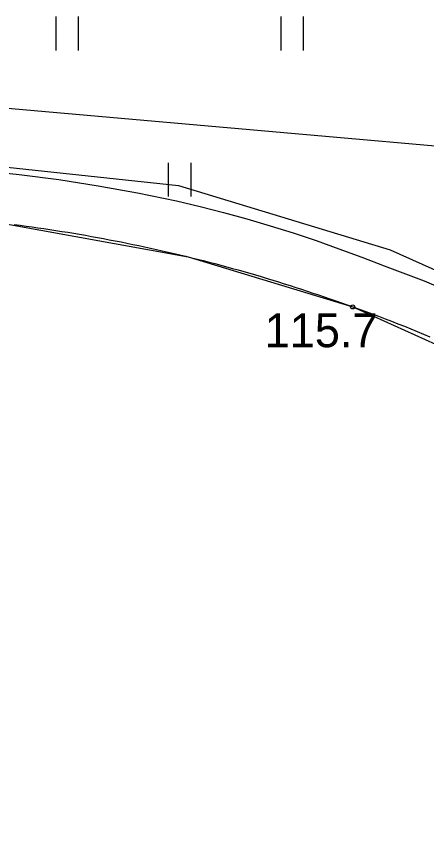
# Model space of a CAD drawing. Extents: x 6434771 to 6436222, y 5663454 to 5664782.
# Drawn here: x 6435516.83 to 6435525.94, y 5664190.83 to 5664209.25 of the extents above; entities that cross this region are included whole.
import ezdxf

# ---------------------------------------------------------------- set-up
doc = ezdxf.new("R2010")
doc.units = 0
for name, color, linetype in [('Warstwa 1', 7, 'Continuous'), ('Warstwa 11', 7, 'Continuous'), ('Warstwa 12', 7, 'Continuous'), ('Warstwa 13', 7, 'Continuous'), ('Warstwa 5', 7, 'Continuous'), ('Warstwa 7', 7, 'Continuous'), ('Warstwa 9', 7, 'Continuous')]:
    doc.layers.add(name, color=color, linetype=linetype)

msp = doc.modelspace()

# ---------------------------------------------------------------- linework, layer by layer
at = {"layer": 'Warstwa 1'}
for p, q in [((6435516.509, 5664204.662), (6435520.64, 5664203.912)), ((6435520.64, 5664203.912), (6435524.297, 5664202.798)), ((6435524.297, 5664202.798), (6435528.375, 5664200.969))]:
    msp.add_line(p, q, dxfattribs=at)
at = {"layer": 'Warstwa 11'}
for points in [[(6435516.774, 5664204.629), (6435516.907, 5664204.612), (6435517.04, 5664204.595), (6435517.173, 5664204.576), (6435517.305, 5664204.558), (6435517.437, 5664204.539), (6435517.57, 5664204.519), (6435517.702, 5664204.499), (6435517.834, 5664204.478), (6435517.966, 5664204.457), (6435518.098, 5664204.435), (6435518.23, 5664204.412), (6435518.362, 5664204.39), (6435518.493, 5664204.366), (6435518.625, 5664204.343), (6435518.757, 5664204.319), (6435518.888, 5664204.293), (6435519.019, 5664204.269), (6435519.151, 5664204.242), (6435519.282, 5664204.217), (6435519.413, 5664204.189), (6435519.544, 5664204.162), (6435519.675, 5664204.134), (6435519.805, 5664204.106), (6435519.936, 5664204.077), (6435520.067, 5664204.047), (6435520.197, 5664204.018), (6435520.327, 5664203.987), (6435520.458, 5664203.956), (6435520.587, 5664203.925), (6435520.718, 5664203.893), (6435520.847, 5664203.861), (6435520.977, 5664203.828), (6435521.107, 5664203.795), (6435521.236, 5664203.761), (6435521.365, 5664203.726), (6435521.494, 5664203.691), (6435521.623, 5664203.656), (6435521.752, 5664203.62), (6435521.881, 5664203.583), (6435522.01, 5664203.547), (6435522.137, 5664203.509), (6435522.266, 5664203.472), (6435522.394, 5664203.433), (6435522.522, 5664203.395), (6435522.65, 5664203.355), (6435522.778, 5664203.314), (6435522.905, 5664203.275), (6435523.033, 5664203.233), (6435523.159, 5664203.192), (6435523.287, 5664203.15), (6435523.413, 5664203.108), (6435523.54, 5664203.065), (6435523.667, 5664203.022), (6435523.793, 5664202.978), (6435523.919, 5664202.934), (6435524.046, 5664202.889), (6435524.171, 5664202.844), (6435524.297, 5664202.798)], [(6435524.297, 5664202.798), (6435524.442, 5664202.747), (6435524.587, 5664202.697), (6435524.73, 5664202.644), (6435524.874, 5664202.59), (6435525.018, 5664202.536), (6435525.16, 5664202.482), (6435525.303, 5664202.425), (6435525.446, 5664202.368), (6435525.588, 5664202.311), (6435525.729, 5664202.253), (6435525.871, 5664202.193), (6435526.012, 5664202.133)]]:
    msp.add_lwpolyline(points, dxfattribs=at)
at = {"layer": 'Warstwa 12'}
msp.add_lwpolyline([(6435482.507, 5664198.062), (6435488.881, 5664200.876), (6435496.414, 5664203.545), (6435504.678, 5664205.535), (6435512.459, 5664206.351), (6435520.429, 5664205.495), (6435525.132, 5664204.068), (6435528.683, 5664202.475), (6435528.858, 5664202.893), (6435534.374, 5664198.346), (6435538.182, 5664194.05), (6435539.957, 5664190.909)], dxfattribs=at)
at = {"layer": 'Warstwa 13'}
msp.add_circle((6435524.297, 5664202.798), 0.045, dxfattribs=at)
at = {"layer": 'Warstwa 5'}
for p, q in [((6435517.707, 5664208.5), (6435517.707, 5664209.25)), ((6435518.207, 5664208.5), (6435518.207, 5664209.25)), ((6435522.707, 5664208.5), (6435522.707, 5664209.25)), ((6435523.207, 5664208.5), (6435523.207, 5664209.25)), ((6435516.002, 5664205.839), (6435516.884, 5664205.745)), ((6435520.207, 5664205.25), (6435520.207, 5664206)), ((6435520.707, 5664205.25), (6435520.707, 5664206)), ((6435516.884, 5664205.745), (6435517.765, 5664205.629)), ((6435517.765, 5664205.629), (6435518.642, 5664205.492)), ((6435518.642, 5664205.492), (6435519.516, 5664205.334)), ((6435519.516, 5664205.334), (6435520.385, 5664205.155)), ((6435520.385, 5664205.155), (6435520.908, 5664205.03)), ((6435520.908, 5664205.03), (6435521.429, 5664204.897)), ((6435521.429, 5664204.897), (6435521.947, 5664204.754)), ((6435521.947, 5664204.754), (6435522.463, 5664204.602)), ((6435522.463, 5664204.602), (6435522.976, 5664204.442)), ((6435522.976, 5664204.442), (6435523.486, 5664204.272)), ((6435523.486, 5664204.272), (6435523.993, 5664204.093)), ((6435523.993, 5664204.093), (6435524.497, 5664203.906)), ((6435524.497, 5664203.906), (6435524.998, 5664203.71)), ((6435524.998, 5664203.71), (6435525.885, 5664203.375)), ((6435525.885, 5664203.375), (6435526.759, 5664203.009))]:
    msp.add_line(p, q, dxfattribs=at)
at = {"layer": 'Warstwa 7'}
msp.add_lwpolyline([(6435468.996, 5664191.765), (6435494.352, 5664209.18), (6435531.175, 5664205.935), (6435546.135, 5664190.834)], dxfattribs=at)
at = {"layer": 'Warstwa 9'}
for p, q in [((6435516.002, 5664205.839), (6435516.884, 5664205.745)), ((6435516.884, 5664205.745), (6435517.765, 5664205.629)), ((6435517.765, 5664205.629), (6435518.642, 5664205.492)), ((6435518.642, 5664205.492), (6435519.516, 5664205.334)), ((6435519.516, 5664205.334), (6435520.385, 5664205.155)), ((6435520.385, 5664205.155), (6435520.908, 5664205.03)), ((6435520.908, 5664205.03), (6435521.429, 5664204.897)), ((6435521.429, 5664204.897), (6435521.947, 5664204.754)), ((6435521.947, 5664204.754), (6435522.463, 5664204.602)), ((6435516.774, 5664204.629), (6435516.907, 5664204.612)), ((6435516.907, 5664204.612), (6435517.04, 5664204.595)), ((6435517.04, 5664204.595), (6435517.173, 5664204.576)), ((6435517.173, 5664204.576), (6435517.305, 5664204.558)), ((6435517.305, 5664204.558), (6435517.437, 5664204.539)), ((6435517.437, 5664204.539), (6435517.57, 5664204.519)), ((6435522.463, 5664204.602), (6435522.976, 5664204.442)), ((6435517.57, 5664204.519), (6435517.702, 5664204.499)), ((6435517.702, 5664204.499), (6435517.834, 5664204.478)), ((6435517.834, 5664204.478), (6435517.966, 5664204.457)), ((6435517.966, 5664204.457), (6435518.098, 5664204.435)), ((6435518.098, 5664204.435), (6435518.23, 5664204.412)), ((6435518.23, 5664204.412), (6435518.362, 5664204.39)), ((6435518.362, 5664204.39), (6435518.493, 5664204.366)), ((6435518.493, 5664204.366), (6435518.625, 5664204.343)), ((6435522.976, 5664204.442), (6435523.486, 5664204.272)), ((6435518.625, 5664204.343), (6435518.757, 5664204.319)), ((6435518.757, 5664204.319), (6435518.888, 5664204.293)), ((6435518.888, 5664204.293), (6435519.019, 5664204.269)), ((6435519.019, 5664204.269), (6435519.151, 5664204.242)), ((6435519.151, 5664204.242), (6435519.282, 5664204.217)), ((6435519.282, 5664204.217), (6435519.413, 5664204.189)), ((6435519.413, 5664204.189), (6435519.544, 5664204.162)), ((6435523.486, 5664204.272), (6435523.993, 5664204.093)), ((6435519.544, 5664204.162), (6435519.675, 5664204.134)), ((6435519.675, 5664204.134), (6435519.805, 5664204.106)), ((6435519.805, 5664204.106), (6435519.936, 5664204.077)), ((6435519.936, 5664204.077), (6435520.067, 5664204.047)), ((6435520.067, 5664204.047), (6435520.197, 5664204.018)), ((6435520.197, 5664204.018), (6435520.327, 5664203.987)), ((6435520.327, 5664203.987), (6435520.458, 5664203.956)), ((6435523.993, 5664204.093), (6435524.497, 5664203.906)), ((6435520.458, 5664203.956), (6435520.587, 5664203.925)), ((6435520.587, 5664203.925), (6435520.718, 5664203.893)), ((6435520.718, 5664203.893), (6435520.847, 5664203.861)), ((6435520.847, 5664203.861), (6435520.977, 5664203.828)), ((6435520.977, 5664203.828), (6435521.107, 5664203.795)), ((6435524.497, 5664203.906), (6435524.998, 5664203.71)), ((6435521.107, 5664203.795), (6435521.236, 5664203.761)), ((6435521.236, 5664203.761), (6435521.365, 5664203.726)), ((6435521.365, 5664203.726), (6435521.494, 5664203.691)), ((6435521.494, 5664203.691), (6435521.623, 5664203.656)), ((6435521.623, 5664203.656), (6435521.752, 5664203.62)), ((6435521.752, 5664203.62), (6435521.881, 5664203.583)), ((6435524.998, 5664203.71), (6435525.885, 5664203.375)), ((6435521.881, 5664203.583), (6435522.01, 5664203.547)), ((6435522.01, 5664203.547), (6435522.137, 5664203.509)), ((6435522.137, 5664203.509), (6435522.266, 5664203.472)), ((6435522.266, 5664203.472), (6435522.394, 5664203.433)), ((6435522.394, 5664203.433), (6435522.522, 5664203.395)), ((6435522.522, 5664203.395), (6435522.65, 5664203.355)), ((6435522.65, 5664203.355), (6435522.778, 5664203.314)), ((6435522.778, 5664203.314), (6435522.905, 5664203.275)), ((6435522.905, 5664203.275), (6435523.033, 5664203.233)), ((6435525.885, 5664203.375), (6435526.759, 5664203.009)), ((6435523.033, 5664203.233), (6435523.159, 5664203.192)), ((6435523.159, 5664203.192), (6435523.287, 5664203.15)), ((6435523.287, 5664203.15), (6435523.413, 5664203.108)), ((6435523.413, 5664203.108), (6435523.54, 5664203.065)), ((6435523.54, 5664203.065), (6435523.667, 5664203.022)), ((6435523.667, 5664203.022), (6435523.793, 5664202.978)), ((6435523.793, 5664202.978), (6435523.919, 5664202.934)), ((6435523.919, 5664202.934), (6435524.046, 5664202.889)), ((6435524.046, 5664202.889), (6435524.171, 5664202.844)), ((6435524.171, 5664202.844), (6435524.297, 5664202.798)), ((6435524.297, 5664202.798), (6435524.442, 5664202.747)), ((6435524.442, 5664202.747), (6435524.587, 5664202.697)), ((6435524.587, 5664202.697), (6435524.73, 5664202.644)), ((6435524.73, 5664202.644), (6435524.874, 5664202.59)), ((6435524.874, 5664202.59), (6435525.018, 5664202.536)), ((6435525.018, 5664202.536), (6435525.16, 5664202.482)), ((6435525.16, 5664202.482), (6435525.303, 5664202.425)), ((6435525.303, 5664202.425), (6435525.446, 5664202.368)), ((6435525.446, 5664202.368), (6435525.588, 5664202.311)), ((6435525.588, 5664202.311), (6435525.729, 5664202.253)), ((6435525.729, 5664202.253), (6435525.871, 5664202.193)), ((6435525.871, 5664202.193), (6435526.012, 5664202.133))]:
    msp.add_line(p, q, dxfattribs=at)

# ---------------------------------------------------------------- texts
at = {"layer": 'Warstwa 13'}
msp.add_text('115.7', height=0.75, dxfattribs=at).set_placement((6435522.34, 5664201.904))

doc.saveas('drawing.dxf')
